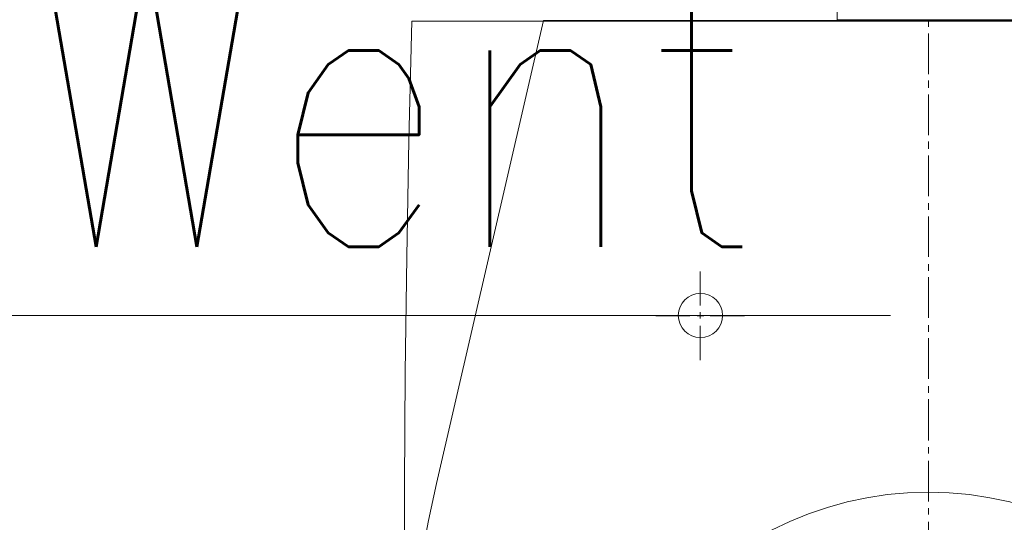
# Model space of a CAD drawing. Header units: millimetres. Extents: x 23192 to 177760, y -399809 to -79279.
# Tile 429 of 656: x 60864 to 60897, y -195464 to -195447. Entities that reach past the tile are written whole.
import ezdxf

# ---------------------------------------------------------------- set-up
doc = ezdxf.new("R2010")
doc.units = ezdxf.units.MM
doc.linetypes.add('HIDDEN2', pattern=[4.7625, 3.175, -1.5875])
doc.layers.get('0').update_dxf_attribs({"lineweight": 0})
for name, color, linetype, lineweight in [('!! 0_Istn-went', 5, 'Continuous', 13), ('!! 2_wypos-sanitarne', 240, 'Continuous', 9), ('!! wymiary osi', 250, 'Continuous', 9)]:
    doc.layers.add(name, color=color, linetype=linetype, lineweight=lineweight)
doc.layers.add('!! 2_WYBURZENIA DO REMONTU', color=7, linetype='Continuous', lineweight=0, true_color=0x4d4d4d, plot=False)
doc.layers.add('!!_@ wypos sanit nd', color=7, linetype='Continuous', lineweight=0, plot=False)
doc.styles.add('ARCHETYP', font='romans.shx', dxfattribs={"height": 15})
doc.styles.add('TXT', font='simplex.shx')
doc.dimstyles.new('DIM50', dxfattribs={"dimscale": 5, "dimtxt": 2.5, "dimasz": 1.5, "dimexe": 0, "dimexo": 0, "dimgap": 0.5, "dimtad": 1, "dimdec": 4, "dimrnd": 0.5, "dimdsep": 46, "dimtxsty": 'TXT', "dimblk1": 'TICK1', "dimblk2": 'TICK1', "dimsah": 1, "dimcen": 0, "dimse1": 1, "dimse2": 1, "dimclrd": 1, "dimclre": 7, "dimclrt": 9, "dimadec": 0, "dimazin": 0, "dimtfac": 1, "dimtdec": 4, "dimtmove": 2, "dimatfit": 3, "dimldrblk": 'TICK1', "dimfxl": 1, "dimtolj": 1, "dimarcsym": 0})

# ---------------------------------------------------------------- blocks, each defined once
blk = doc.blocks.new('A$C351F644B')
for p in [(-16.707, 35.716), (13.073, 19.983)]:
    blk.add_line(p, (-13.073, 19.983))
blk.add_arc((11.917, 42.5), 29.417, 180, 193.3326)
blk = doc.blocks.new('A$Cff2eaf8b')
blk.add_lwpolyline([(-0.04, -0.0685), (-0.03255, -0.0685, 0.236962), (-0.03118, -0.07775, -0.154353), (-0.031, -0.07832), (-0.031, -0.08218), (0.031, -0.08218), (0.031, -0.07832, -0.154353), (0.03118, -0.07775, 0.236962), (0.03255, -0.0685), (0.04, -0.0685)], format="xyb")
blk = doc.blocks.new('A$C6ce7c513')
at = {"lineweight": 0}
for points in [[(0, 0), (0, -0.00246)], [(-0.17548, -0.00049), (-0.17646, -0.04094), (-0.1772, -0.08064), (-0.1777, -0.11986), (-0.17794, -0.15833), (-0.17819, -0.23404)], [(-0.17548, -0.00049), (0.17547, -0.00049)], [(0, -0.00469), (0, -0.0185)], [(0, -0.02072), (0, -0.02318)], [(0, -0.0254), (0, -0.03921)], [(0, -0.04143), (0, -0.0439)], [(0, -0.04612), (0, -0.05993)], [(0, -0.0624), (0, -0.06461)], [(0, -0.06683), (0, -0.08064)], [(0, -0.08311), (0, -0.08533)], [(-0.07757, -0.08557), (-0.07757, -0.09717)], [(0, -0.08755), (0, -0.10136)], [(-0.07757, -0.09939), (-0.07757, -0.1016)], [(-0.08102, -0.10062), (-0.09261, -0.10062)], [(-0.07633, -0.10062), (-0.07855, -0.10062)], [(-0.06252, -0.10062), (-0.07411, -0.10062)], [(-0.07757, -0.10408), (-0.07757, -0.11567)], [(0, -0.10383), (0, -0.10605)], [(0, -0.10827), (0, -0.12208)], [(0, -0.12455), (0, -0.12677)], [(0, -0.12898), (0, -0.14304)], [(0, -0.14526), (0, -0.14748)], [(0, -0.14995), (0, -0.16376)], [(0, -0.16598), (0, -0.1682)], [(0, -0.17066), (0, -0.18447)]]:
    blk.add_lwpolyline(points, dxfattribs=at)
blk.add_circle((-0.07744, -0.1005), 0.00752, dxfattribs=at)
blk.add_ellipse((0, -0.32554), major_axis=(0, -0.16499), ratio=0.830338, start_param=0, end_param=6.283185, dxfattribs=at)
blk = doc.blocks.new('TICK1')
at = {"color": 0}
for p, q in [((0, -1.4), (0, 1.4)), ((0, 0), (-1, 0))]:
    blk.add_line(p, q, dxfattribs=at)
at = {"color": 2}
blk.add_line((-1, -1), (1, 1), dxfattribs=at)
blk = doc.blocks.new('*D2759')
at = {"layer": '!! wymiary osi', "color": 1, "lineweight": -2, "transparency": 16777216}
blk.add_line((60901.047, -195422.628), (60901.047, -195581.628), dxfattribs=at)
at = {"layer": 'DEFPOINTS', "color": 0, "transparency": 16777216}
for p in [(60824.567, -195415.128), (60824.567, -195589.128), (60901.047, -195589.128)]:
    blk.add_point(p, dxfattribs=at)
at = {"layer": '!! wymiary osi', "color": 1, "lineweight": -2, "transparency": 16777216, "xscale": 7.5, "yscale": 7.5, "zscale": 7.5}
for p, rotation in [((60901.047, -195415.128), 90), ((60901.047, -195589.128), 270)]:
    blk.add_blockref('TICK1', p, dxfattribs=dict(at, rotation=rotation))
at = {"layer": '!! wymiary osi', "color": 9, "transparency": 16777216, "insert": (60892.297, -195569.266), "char_height": 12.5, "attachment_point": 5, "rotation": 90, "style": 'TXT'}
blk.add_mtext('\\A1;174', dxfattribs=at)

msp = doc.modelspace()

# ---------------------------------------------------------------- linework, layer by layer
at = {"layer": '!! 0_Istn-went'}
msp.add_lwpolyline([(60893.27415, -195457.12813), (60853.22762, -195457.12813)], dxfattribs=at)

# ---------------------------------------------------------------- block references
at = {"layer": '!! 2_WYBURZENIA DO REMONTU', "linetype": 'HIDDEN2', "ltscale": 3, "xscale": -1, "rotation": 180}
msp.add_blockref('A$C351F644B', (60894.56735, -195427.12813), dxfattribs=at)
at = {"layer": '!! 2_wypos-sanitarne', "xscale": 100, "yscale": 100, "zscale": 100}
msp.add_blockref('A$C6ce7c513', (60894.56735, -195447.07914), dxfattribs=at)
at = {"layer": '!!_@ wypos sanit nd', "xscale": 100, "yscale": 100, "zscale": 100}
msp.add_blockref('A$Cff2eaf8b', (60894.56735, -195438.86114), dxfattribs=at)

# ---------------------------------------------------------------- texts
at = {"layer": '!! 0_Istn-went', "style": 'ARCHETYP', "width": 0.8}
msp.add_text('Went', height=10, rotation=360, dxfattribs=at).set_placement((60863.89738, -195454.7979))

# ---------------------------------------------------------------- dimensions: what is measured, and where the dimension line sits
at = {"layer": '!! wymiary osi'}
dim = msp.add_linear_dim(base=(60901.04731, -195589.12813), p1=(60824.56735, -195415.12813), p2=(60824.56735, -195589.12813), angle=90, dimstyle='DIM50', dxfattribs=at)
dim.commit()
dim.dimension.update_dxf_attribs({"geometry": '*D2759', "text_midpoint": (60892.29731, -195569.26629), "dimtype": 160})

doc.saveas('drawing.dxf')
